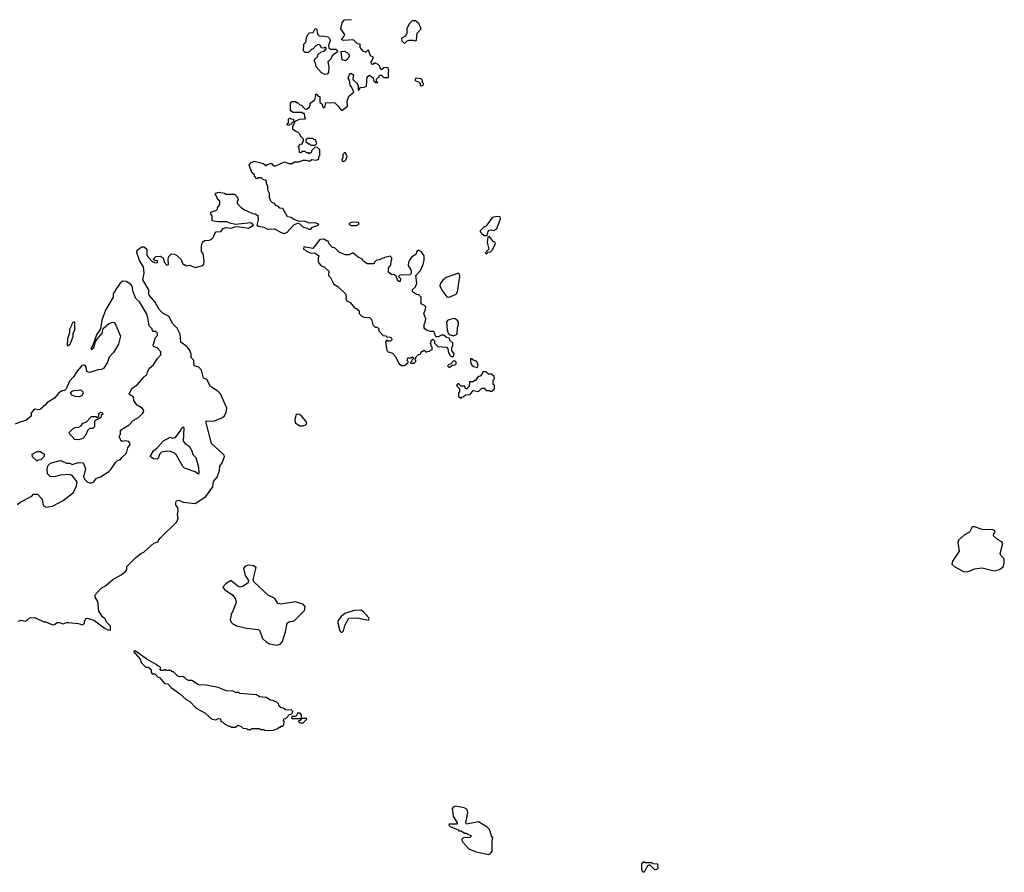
# Model space of a CAD drawing. Extents: x 1861455 to 2058065, y 200073 to 437907.
# Tile 501 of 574: x 1985315 to 1994349, y 370790 to 378610. Entities that reach past the tile are written whole.
import ezdxf

# ---------------------------------------------------------------- set-up
doc = ezdxf.new("R2010")
doc.units = 0

msp = doc.modelspace()

# ---------------------------------------------------------------- linework, layer by layer
at = {"layer": '0CON05XD'}
for points in [[(1988003, 376707), (1988047, 376723), (1988060, 376735), (1988025, 376746.7), (1987975, 376742.5), (1987925, 376763.3), (1987878.3, 376758.3), (1987820, 376785), (1987807, 376797), (1987773, 376803), (1987728.3, 376878.3), (1987701.7, 376881.7), (1987685, 376900), (1987671.7, 376901.7), (1987648.3, 376928.3), (1987635, 376930), (1987620, 376945), (1987608.3, 376978.3), (1987607.5, 377015), (1987592.5, 377045), (1987591.7, 377081.7), (1987580, 377105), (1987578.3, 377128.3), (1987568.3, 377138.3), (1987551.7, 377141.7), (1987535, 377160), (1987505, 377160), (1987491.7, 377151.7), (1987470, 377175), (1987468.3, 377188.3), (1987445, 377210), (1987420, 377275), (1987435, 377297.5), (1987465, 377312.5), (1987551.7, 377291.7), (1987575, 377270), (1987581.7, 377278.3), (1987615, 377290), (1987625, 377290), (1987645, 377270), (1987665, 377270), (1987745, 377306.7), (1987785, 377292.5), (1987815, 377292.5), (1987835, 377307.5), (1987875, 377306.7), (1987917, 377323), (1987943, 377323), (1987975, 377312.5), (1987995, 377327.5), (1988035, 377322.5), (1988058.3, 377331.7), (1988060, 377355), (1988070, 377365), (1988070, 377415), (1988045, 377440), (1988021.7, 377438.3), (1987991.7, 377408.3), (1987988.3, 377391.7), (1987975, 377380), (1987968.3, 377388.3), (1987945, 377390), (1987935, 377400), (1987905, 377400), (1987895, 377390), (1987881.7, 377391.7), (1987880, 377435), (1987870, 377445), (1987891.7, 377468.3), (1987908.3, 377471.7), (1987910, 377485), (1987920, 377495), (1987920, 377515), (1987891.7, 377541.7), (1987888.3, 377558.3), (1987868.3, 377578.3), (1987855, 377580), (1987821.7, 377601.7), (1987820, 377635), (1987830, 377645), (1987841.7, 377678.3), (1987883, 377697), (1987935, 377700), (1987940, 377705), (1987930, 377715), (1987928.3, 377748.3), (1987915, 377750), (1987905, 377760), (1987825, 377760), (1987800, 377775), (1987800, 377845), (1987811.7, 377858.3), (1987845, 377860), (1987851.7, 377851.7), (1987865, 377850), (1987885, 377830), (1987900, 377825), (1987931.7, 377791.7), (1987945, 377790), (1987970, 377805), (1987980, 377825), (1987980, 377845), (1988022.5, 377875), (1988031.7, 377911.7), (1988030, 377925), (1988035, 377930), (1988055, 377910), (1988070, 377905), (1988070, 377855), (1988090, 377835), (1988093, 377813), (1988101.7, 377801.7), (1988117.5, 377815), (1988125, 377850), (1988205, 377847.5), (1988235, 377820), (1988265, 377780), (1988275, 377780), (1988321.7, 377818.3), (1988318.3, 377861.7), (1988335, 377910), (1988380, 377945), (1988360, 377995), (1988348.3, 378008.3), (1988340, 378055), (1988330, 378075), (1988338.3, 378101.7), (1988351.7, 378118.3), (1988377.5, 378105), (1988373, 378063), (1988410, 378025), (1988410, 378015), (1988420, 378005), (1988420, 377965), (1988425, 377960), (1988441.7, 377988.3), (1988475, 377990), (1988498.3, 378001.7), (1988502.5, 378085), (1988525, 378100), (1988558.3, 378078.3), (1988561.7, 378051.7), (1988585, 378030), (1988600, 378035), (1988590, 378045), (1988590, 378065), (1988610, 378085), (1988615, 378100), (1988635, 378100), (1988655, 378080), (1988695, 378080), (1988700, 378085), (1988697.5, 378135), (1988702.5, 378145), (1988695, 378167.5), (1988685, 378172.5), (1988655, 378170), (1988635, 378150), (1988621.7, 378161.7), (1988620, 378185), (1988605, 378200), (1988575, 378210), (1988565, 378210), (1988555, 378200), (1988541.7, 378201.7), (1988540, 378225), (1988550, 378235), (1988560, 378265), (1988535, 378280), (1988515, 378330), (1988501.7, 378328.3), (1988495, 378310), (1988465, 378320), (1988440, 378355), (1988440, 378385), (1988415, 378390), (1988376.4, 378426.4), (1988285, 378420), (1988270, 378425), (1988270, 378435), (1988283.6, 378446.4), (1988297.5, 378475), (1988262.5, 378525), (1988273.3, 378585), (1988295, 378609.2), (1988358.3, 378611.7)], [(1988115, 378107.5), (1988083.6, 378123.6), (1988036.4, 378176.4), (1988030, 378215), (1988020, 378225), (1988020, 378245), (1988050, 378275), (1988051.7, 378288.3), (1988080, 378315), (1988108.3, 378321.7), (1988128.3, 378341.7), (1988128.3, 378348.3), (1988115, 378357.5), (1988105, 378350), (1988085, 378352.5), (1988068.3, 378378.3), (1988055, 378382.5), (1988030.7, 378369.3), (1988005, 378340), (1987995, 378340), (1987965, 378310), (1987935, 378310), (1987920, 378325), (1987923, 378387), (1987940, 378405), (1987950, 378455), (1987961.7, 378478.3), (1987975, 378490), (1988008.3, 378491.7), (1988025, 378530), (1988037.5, 378527.5), (1988048.3, 378478.3), (1988061.7, 378461.7), (1988115, 378460), (1988141.7, 378451.7), (1988158.3, 378438.3), (1988162.5, 378415), (1988147.5, 378375), (1988151.7, 378351.7), (1988165, 378340), (1988215, 378340), (1988230, 378325), (1988230, 378315), (1988181.7, 378278.3), (1988168.3, 378251.7), (1988142.5, 378225), (1988150, 378175), (1988147.5, 378125), (1988135, 378110), (1988115, 378107.5)], [(1988845, 378392.5), (1988870, 378415), (1988888.3, 378421.7), (1988925, 378422.5), (1988945, 378416.2), (1988957.1, 378422.9), (1988961.2, 378485), (1989000, 378525), (1988977.5, 378575), (1988945, 378600), (1988915, 378600), (1988887, 378573), (1988866.7, 378525), (1988866.7, 378485), (1988855, 378460), (1988818.3, 378441.7), (1988820, 378415), (1988845, 378392.5)], [(1988305, 378232.5), (1988273, 378243), (1988263, 378317), (1988295, 378320), (1988315, 378310), (1988337, 378287), (1988337, 378273), (1988325, 378250), (1988305, 378232.5)], [(1989005, 378002.5), (1989020, 378015), (1989020, 378025), (1989010, 378035), (1989010, 378055), (1988997, 378067), (1988950, 378075), (1988941.7, 378051.7), (1988975, 378040), (1988990, 378025), (1988990, 378005), (1989005, 378002.5)], [(1987785, 377640), (1987770, 377645), (1987770, 377655), (1987780, 377665), (1987781.7, 377698.3), (1987795, 377710), (1987805, 377700), (1987828.3, 377698.3), (1987828.3, 377671.7), (1987811.7, 377668.3), (1987808.3, 377651.7), (1987795, 377650), (1987785, 377640)], [(1988025, 377460), (1988040, 377475), (1988028.3, 377508.3), (1988015, 377510), (1988005, 377520), (1987955, 377520), (1987941.7, 377508.3), (1987941.7, 377491.7), (1987965, 377470), (1987975, 377470), (1987985, 377460), (1988025, 377460)], [(1988295, 377312.5), (1988307.5, 377325), (1988320, 377355), (1988305, 377390), (1988295, 377390), (1988280, 377375), (1988280, 377345), (1988270, 377325), (1988273, 377313), (1988295, 377312.5)], [(1985305, 373093.3), (1985325, 373101.2), (1985365, 373093.8), (1985385, 373103.3), (1985406.1, 373123.9), (1985453.6, 373126.4), (1985535, 373087.5), (1985555, 373086.2), (1985615, 373061.2), (1985635, 373062.5), (1985658.3, 373081.7), (1985681.7, 373081.7), (1985715, 373070), (1985745, 373082.5), (1985765, 373082.5), (1985851.7, 373071.7), (1985895, 373060), (1985910, 373075), (1985910, 373095), (1985920, 373105), (1985921.7, 373118.3), (1985935, 373120), (1985995, 373102.5), (1986100, 373025), (1986123, 373013), (1986148.3, 373011.7), (1986147, 373047), (1986112.5, 373085), (1986100, 373115), (1986073.6, 373133.6), (1986040, 373185), (1986033, 373273), (1986007.5, 373315), (1986007.5, 373335), (1986062.5, 373395), (1986103.6, 373416.4), (1986170, 373475), (1986245, 373517.5), (1986283, 373547), (1986296.7, 373565), (1986297.5, 373595), (1986377.5, 373675), (1986426.4, 373713.6), (1986455, 373727.5), (1986545, 373807.5), (1986590, 373825), (1986590, 373835), (1986610.7, 373859.3), (1986757.5, 374005), (1986770, 374035), (1986763.3, 374075), (1986767.5, 374105), (1986767, 374137), (1986748.3, 374158.3), (1986747.5, 374185), (1986755, 374197.5), (1986775, 374202.5), (1986815, 374186.2), (1986925, 374174), (1987024.3, 374235.7), (1987087.5, 374325), (1987094.2, 374375), (1987125.7, 374415), (1987147.1, 374475), (1987152, 374515), (1987172, 374545), (1987193.3, 374605), (1987192.5, 374615), (1987179.5, 374629.5), (1987075, 374722.5), (1987022.5, 374925), (1987025, 374930), (1987095, 374928), (1987175, 374961.2), (1987192.9, 374977.1), (1987209.5, 375010.5), (1987215.7, 375045.7), (1987157.5, 375177.5), (1987132.3, 375202.3), (1987065, 375246.7), (1987031.2, 375311.2), (1987001.4, 375321.4), (1986983.8, 375395), (1986957.5, 375422.5), (1986914.4, 375435), (1986913.7, 375483.7), (1986886.2, 375515), (1986892, 375535), (1986873.4, 375583.4), (1986850.3, 375610.3), (1986793, 375653), (1986788, 375725), (1986760.5, 375780.5), (1986718, 375825), (1986685, 375886.7), (1986630, 375915), (1986595, 375951.2), (1986558.3, 376018.3), (1986503.9, 376083.9), (1986497.5, 376105), (1986502.5, 376125), (1986446.2, 376225), (1986456.7, 376285), (1986452.3, 376342.3), (1986415, 376402.5), (1986390, 376475), (1986393.8, 376495), (1986417.5, 376515), (1986435, 376526.7), (1986457, 376527), (1986480, 376505), (1986480, 376455), (1986490, 376435), (1986535, 376390), (1986545, 376390), (1986555, 376380), (1986578.3, 376381.7), (1986578.3, 376398.3), (1986555, 376400), (1986540, 376415), (1986563, 376437), (1986605, 376440), (1986630, 376425), (1986640, 376385), (1986665, 376360), (1986680, 376365), (1986677.5, 376415), (1986683, 376437), (1986708.3, 376461.7), (1986735, 376460), (1986755, 376450), (1986795, 376410), (1986810, 376375), (1986845, 376352.5), (1986875, 376360), (1986925, 376336.7), (1986993.8, 376356.2), (1987003.3, 376366.7), (1987006.1, 376393.9), (1986997, 376467), (1986982.5, 376485), (1986982.5, 376535), (1986991.7, 376568.3), (1987010, 376585), (1987055, 376587.5), (1987075, 376597.5), (1987092.5, 376615), (1987105, 376650), (1987117, 376663), (1987161.7, 376668.3), (1987182.5, 376695), (1987205, 376703.3), (1987255, 376697.5), (1987288.3, 376711.7), (1987315, 376712.5), (1987415, 376697.5), (1987460, 376725), (1987435, 376747.5), (1987295, 376732.5), (1987243.6, 376743.6), (1987215, 376757.5), (1987135, 376757.5), (1987080, 376765), (1987081.7, 376811.7), (1987070, 376825), (1987070, 376845), (1987115, 376860), (1987130, 376875), (1987130, 376885), (1987150, 376915), (1987150, 376945), (1987131.7, 376961.7), (1987121.7, 376991.7), (1987110, 377005), (1987111.7, 377018.3), (1987145, 377027.5), (1987195, 377020), (1987205, 377010), (1987285, 377010), (1987310, 376985), (1987310, 376975), (1987320, 376965), (1987320, 376955), (1987310, 376945), (1987310, 376925), (1987350, 376885), (1987385, 376862.5), (1987453, 376833), (1987475, 376830), (1987500, 376815), (1987502.5, 376775), (1987490, 376725), (1987507.5, 376717.5), (1987556.2, 376706.2), (1987588.3, 376688.3), (1987651.7, 376691.7), (1987715, 376657.5), (1987745, 376650), (1987769.3, 376660.7), (1987831.2, 376728.8), (1987865, 376743.3), (1987885, 376737.5), (1987915, 376706.7), (1987957, 376697), (1987965, 376690), (1987985, 376690), (1988003, 376707)], [(1989605, 376630), (1989613, 376667), (1989621.7, 376678.3), (1989645, 376682.5), (1989665, 376677.5), (1989693.6, 376696.4), (1989727.5, 376785), (1989723, 376803), (1989695, 376806.2), (1989650, 376795), (1989600, 376725), (1989585, 376710), (1989575, 376710), (1989540, 376675), (1989540, 376665), (1989550.7, 376650.7), (1989575, 376630), (1989605, 376630)], [(1988405, 376722.5), (1988430, 376735), (1988425, 376750), (1988365, 376753.3), (1988338.3, 376741.7), (1988337.5, 376735), (1988355, 376723.8), (1988405, 376722.5)], [(1989595, 376460), (1989611.7, 376478.3), (1989635, 376480), (1989650, 376495), (1989680, 376555), (1989675, 376570), (1989660, 376575), (1989625, 376620), (1989610, 376615), (1989603.3, 376565), (1989620, 376505), (1989590, 376475), (1989595, 376460)], [(1988843, 375437), (1988855, 375443.3), (1988880, 375465), (1988880, 375475), (1988870, 375485), (1988875, 375510), (1988905, 375510), (1988918.3, 375518.3), (1988930, 375505), (1988911.7, 375488.3), (1988910, 375475), (1988900, 375465), (1988905, 375460), (1988935, 375460), (1988950, 375475), (1988950, 375485), (1988940, 375495), (1988950, 375505), (1988950, 375515), (1988975, 375540), (1988988.3, 375541.7), (1989005, 375570), (1989015, 375570), (1989025, 375580), (1989045, 375560), (1989052.5, 375567.5), (1989075, 375570), (1989085, 375580), (1989098.3, 375581.7), (1989100, 375605), (1989090, 375615), (1989090, 375635), (1989080, 375645), (1989090, 375655), (1989091.7, 375668.3), (1989105, 375680), (1989120, 375665), (1989121.7, 375641.7), (1989151.7, 375611.7), (1989230, 375605), (1989241.7, 375591.7), (1989248.3, 375558.3), (1989265, 375530), (1989275, 375520), (1989295, 375520), (1989300, 375545), (1989280, 375575), (1989280, 375605), (1989290, 375615), (1989290, 375645), (1989261.7, 375671.7), (1989258.3, 375688.3), (1989230, 375695), (1989205, 375716.7), (1989183.8, 375716.2), (1989155, 375700), (1989131.7, 375701.7), (1989115, 375750), (1989085, 375750), (1989055, 375760), (1989033.6, 375773.6), (1989027.5, 375785), (1989027.5, 375815), (1989036.7, 375835), (1989040, 375865), (1989022.5, 375915), (1989039.3, 375950.7), (1989040, 375975), (1989029.3, 375989.3), (1989000, 376005), (1989000, 376065), (1988977, 376087), (1988955, 376090), (1988920, 376115), (1988920, 376135), (1988945, 376160), (1988957.5, 376195), (1988950, 376265), (1988991.2, 376308.8), (1989016, 376364), (1989026.1, 376403.9), (1989026.7, 376445), (1989001.7, 376481.7), (1988975, 376497.5), (1988965, 376492.5), (1988957.5, 376485), (1988950, 376455), (1988909.5, 376430.5), (1988890.6, 376405), (1988881.9, 376385), (1988880.6, 376355), (1988903.3, 376315), (1988907.5, 376295), (1988907, 376283), (1988895, 376270), (1988801.7, 376268.3), (1988790, 376255), (1988810, 376235), (1988805, 376210), (1988795, 376210), (1988780, 376225), (1988768.3, 376258.3), (1988755, 376270), (1988723, 376273), (1988700, 376295), (1988700, 376335), (1988721.7, 376358.3), (1988722.5, 376395), (1988730, 376415), (1988730, 376425), (1988715, 376440), (1988665, 376430), (1988657, 376423), (1988635, 376420), (1988625, 376410), (1988585, 376400), (1988570, 376385), (1988565, 376370), (1988505, 376370), (1988471.7, 376391.7), (1988460, 376405), (1988460, 376415), (1988421.7, 376431.7), (1988375, 376470), (1988365, 376470), (1988337, 376453), (1988305, 376452.5), (1988250, 376475), (1988210, 376515), (1988185, 376520), (1988153, 376553), (1988145, 376580), (1988135, 376580), (1988105, 376597.5), (1988070, 376595), (1988005, 376510), (1987922.5, 376527.5), (1987920, 376505), (1987935, 376500), (1987950, 376485), (1987983, 376473), (1988025, 376470), (1988060, 376445), (1988052.5, 376425), (1988052.5, 376395), (1988062.5, 376375), (1988077, 376357), (1988110.7, 376340.7), (1988150, 376305), (1988147.5, 376265), (1988166.1, 376246.1), (1988196.7, 376185), (1988235, 376162.5), (1988303.3, 376095), (1988310, 376075), (1988307, 376053), (1988315, 376032.5), (1988347.5, 376015), (1988390, 375965), (1988405, 375960), (1988428.3, 375938.3), (1988430, 375915), (1988455, 375890), (1988475, 375882.5), (1988525, 375880), (1988541.7, 375861.7), (1988555, 375810), (1988575, 375790), (1988595, 375790), (1988610, 375775), (1988610, 375755), (1988650, 375715), (1988675, 375710), (1988685, 375700), (1988717, 375697), (1988725, 375690), (1988730, 375675), (1988718.3, 375661.7), (1988695, 375660), (1988685, 375670), (1988670, 375655), (1988682.5, 375575), (1988695, 375562.5), (1988735, 375550), (1988760, 375525), (1988797.5, 375455), (1988817, 375437), (1988843, 375437)], [(1989255, 376063.8), (1989318.1, 376091.9), (1989332.5, 376115), (1989352, 376255), (1989350, 376275), (1989340, 376285), (1989227.5, 376245), (1989198.3, 376221.7), (1989172.3, 376187.7), (1989171.2, 376165), (1989196, 376116), (1989235, 376066.7), (1989255, 376063.8)], [(1985295, 374162.5), (1985320, 374185), (1985425, 374240), (1985443, 374257), (1985478.3, 374258.3), (1985521.7, 374211.7), (1985530, 374155), (1985558.3, 374138.3), (1985615, 374148.8), (1985715, 374198.8), (1985810, 374275), (1985836.7, 374335), (1985841.7, 374371.7), (1985795, 374430), (1985775, 374437.5), (1985685, 374432.5), (1985635, 374417.5), (1985595, 374420), (1985570, 374445), (1985567.5, 374485), (1985573, 374517), (1985598.3, 374541.7), (1985685, 374566.7), (1985700, 374565), (1985745, 374542.5), (1985775, 374542.5), (1985795, 374530), (1985855, 374547.5), (1985897, 374547), (1985920, 374495), (1985900, 374415), (1985910, 374405), (1985910, 374395), (1985935, 374370), (1985955, 374362.5), (1985975, 374362.5), (1985995, 374372.5), (1986020, 374405), (1986055, 374416.7), (1986132.5, 374465), (1986152.5, 374485), (1986195, 374550), (1986213, 374567), (1986240, 374575), (1986252.5, 374595), (1986296.1, 374633.9), (1986308.3, 374681.7), (1986327.5, 374715), (1986327, 374727), (1986315, 374740), (1986285, 374747.5), (1986255, 374740), (1986241.7, 374751.7), (1986240, 374765), (1986230, 374775), (1986230, 374795), (1986240, 374805), (1986240, 374845), (1986320, 374895), (1986355, 374932.5), (1986405, 374960), (1986445, 375000), (1986452.5, 375015), (1986451.7, 375031.7), (1986442.5, 375045), (1986393.9, 375073.9), (1986371.7, 375101.7), (1986363.3, 375115), (1986360, 375155), (1986335, 375162.5), (1986320, 375175), (1986344.1, 375225.9), (1986396.4, 375263.6), (1986455, 375332.5), (1986482.5, 375355), (1986488.3, 375381.7), (1986507, 375413), (1986542.5, 375445), (1986575, 375500), (1986610, 375535), (1986610, 375565), (1986575, 375600), (1986543.6, 375613.6), (1986540, 375625), (1986560, 375695), (1986580, 375715), (1986580, 375735), (1986565, 375750), (1986541.7, 375751.7), (1986530, 375765), (1986530, 375775), (1986503, 375803), (1986492, 375875), (1986478.8, 375915), (1986415, 376022.9), (1986381.7, 376051.7), (1986357.1, 376115), (1986345.5, 376165), (1986335, 376180), (1986295, 376210), (1986258.3, 376211.7), (1986235.9, 376194.1), (1986196.2, 376135), (1986174, 376095), (1986171.2, 376065), (1986102, 375945), (1986070, 375855), (1986057.5, 375775), (1986020.8, 375719.2), (1985986.2, 375623.8), (1985967.5, 375595), (1985975, 375583.8), (1985998.8, 375605), (1986011.2, 375658.8), (1986025, 375681.2), (1986070.8, 375735), (1986080.9, 375779.1), (1986128.3, 375821.7), (1986162.9, 375837.1), (1986181.3, 375831.3), (1986198.5, 375808.5), (1986238.7, 375708.7), (1986221.1, 375635), (1986175, 375557.8), (1986137.2, 375515), (1986120.3, 375469.7), (1986086.3, 375413.7), (1986065, 375402.7), (1986035, 375399.2), (1985954.3, 375374.3), (1985932.5, 375382.5), (1985925, 375422.5), (1985915, 375437.5), (1985905, 375442.5), (1985885, 375437.5), (1985832.5, 375375), (1985813, 375337), (1985772.5, 375295), (1985740, 375225), (1985725, 375210), (1985705, 375207.5), (1985675, 375187.5), (1985635, 375140), (1985563.6, 375096.4), (1985555, 375080), (1985505, 375037.5), (1985495, 375032.5), (1985455, 375037.5), (1985440.7, 375029.3), (1985420, 375005), (1985420, 374975), (1985370, 374935), (1985315, 374920), (1985275, 374900)], [(1985755, 375620), (1985776.7, 375635), (1985806.2, 375705), (1985807, 375733), (1985820, 375765), (1985820, 375835), (1985815, 375840), (1985795, 375830), (1985790, 375805), (1985770.7, 375769.3), (1985771.7, 375738.3), (1985753, 375683), (1985750, 375625), (1985755, 375620)], [(1989295, 375710), (1989330, 375725), (1989331.2, 375785), (1989341.7, 375818.3), (1989341.2, 375835), (1989332.3, 375852.3), (1989305, 375870.8), (1989252.7, 375857.3), (1989240.2, 375849.8), (1989232.2, 375835), (1989236.7, 375766.7), (1989246.2, 375736.2), (1989265, 375720), (1989295, 375710)], [(1989255, 375420), (1989285, 375440), (1989310, 375445), (1989320, 375455), (1989318.3, 375468.3), (1989308.3, 375478.3), (1989295, 375480), (1989268.3, 375451.7), (1989251.7, 375448.3), (1989240, 375435), (1989255, 375420)], [(1989515, 375420), (1989522.5, 375445), (1989510, 375475), (1989471.7, 375491.7), (1989465, 375500), (1989451.7, 375498.3), (1989450, 375465), (1989467, 375437), (1989478.3, 375428.3), (1989515, 375420)], [(1989365, 375140), (1989371.7, 375148.3), (1989385, 375150), (1989405, 375170), (1989447, 375173), (1989475, 375210), (1989525, 375200), (1989555, 375230), (1989575, 375230), (1989595, 375210), (1989625, 375210), (1989635, 375200), (1989648.3, 375201.7), (1989670, 375225), (1989670, 375255), (1989660, 375265), (1989660, 375305), (1989670, 375315), (1989668.3, 375338.3), (1989645, 375360), (1989615, 375360), (1989595, 375380), (1989565, 375380), (1989558.3, 375361.7), (1989538.3, 375341.7), (1989521.7, 375338.3), (1989498.3, 375301.7), (1989485, 375300), (1989475, 375290), (1989441.7, 375288.3), (1989440, 375245), (1989415, 375220), (1989401.7, 375231.7), (1989398.3, 375248.3), (1989365, 375250), (1989345, 375270), (1989335, 375270), (1989322.5, 375255), (1989350, 375225), (1989350, 375195), (1989340, 375185), (1989340, 375155), (1989365, 375140)], [(1985865, 375151.2), (1985825, 375153.3), (1985797, 375167), (1985780, 375185), (1985795, 375202.5), (1985815, 375210), (1985875, 375213.8), (1985895, 375196.7), (1985896, 375185), (1985885, 375163.8), (1985865, 375151.2)], [(1985855, 374757.5), (1985815, 374760), (1985810, 374775), (1985771.7, 374811.7), (1985770, 374825), (1985805, 374860), (1985825, 374870), (1985857, 374873), (1985880, 374885), (1985895, 374910), (1985925, 374920), (1985975, 374970), (1986015, 374970), (1986028.3, 374961.7), (1986040, 374975), (1986041.7, 374998.3), (1986055, 375010), (1986068.3, 375008.3), (1986080, 374995), (1986061.7, 374978.3), (1986058.3, 374961.7), (1986001.7, 374928.3), (1986000, 374875), (1985985, 374860), (1985955, 374860), (1985940, 374845), (1985920, 374795), (1985895, 374770), (1985875, 374762.5), (1985855, 374757.5)], [(1987915, 374883.8), (1987944, 374896), (1987950, 374915), (1987944.2, 374925), (1987895, 374983.1), (1987875, 374990.6), (1987852.4, 374987.6), (1987838.1, 374945), (1987841.8, 374911.8), (1987885, 374884.2), (1987915, 374883.8)], [(1986955, 374441.2), (1986924.5, 374464.5), (1986827.7, 374497.7), (1986812.7, 374512.7), (1986753.8, 374615), (1986733.2, 374633.2), (1986699.7, 374649.7), (1986665, 374652.9), (1986616.9, 374643.1), (1986601.4, 374628.6), (1986585, 374587.5), (1986575, 374578.8), (1986543.2, 374583.2), (1986512.5, 374605), (1986543.3, 374655), (1986577.7, 374682.3), (1986635, 374746.2), (1986695, 374780), (1986715, 374773.3), (1986745, 374777.5), (1986793.3, 374845), (1986800, 374865), (1986817, 374877), (1986822.5, 374865), (1986813.8, 374745), (1986832.1, 374722.1), (1986869.3, 374699.3), (1986894.3, 374655), (1986902.9, 374622.9), (1986930.8, 374595), (1986954.3, 374505), (1986960, 374455), (1986955, 374441.2)], [(1985475, 374560), (1985431.7, 374601.7), (1985430, 374625), (1985475, 374650), (1985505, 374650), (1985540, 374625), (1985540, 374605), (1985508.3, 374571.7), (1985485, 374570), (1985475, 374560)], [(1994005, 373546), (1994025, 373552), (1994075, 373572.5), (1994145, 373582.9), (1994255, 373556), (1994305, 373568), (1994337.6, 373592.4), (1994348.8, 373625), (1994347.5, 373665), (1994317, 373697), (1994310, 373715), (1994336.7, 373805), (1994325, 373822.5), (1994285, 373841.4), (1994248.6, 373875), (1994251.4, 373895), (1994266, 373915), (1994260, 373925), (1994235, 373934), (1994155, 373932), (1994075, 373959.2), (1994055, 373958.8), (1994029.4, 373910.6), (1993984, 373885), (1993928.8, 373835), (1993921.2, 373815), (1993933.3, 373735), (1993872, 373645), (1993866.1, 373616.1), (1993895, 373591.2), (1993975, 373548.8), (1994005, 373546)], [(1987675, 372874.4), (1987705, 372882.5), (1987725, 372906.7), (1987752.5, 372995), (1987768.8, 373075), (1987784.2, 373085.8), (1987833.6, 373096.4), (1987928.3, 373191.7), (1987933.3, 373225), (1987917.5, 373245), (1987845, 373270.8), (1987715, 373250), (1987682.5, 373255), (1987655, 373300), (1987595, 373332.5), (1987463.6, 373453.6), (1987457.5, 373475), (1987483.8, 373585), (1987461.3, 373601.3), (1987415, 373606.5), (1987381.2, 373595), (1987368, 373575), (1987385, 373512.5), (1987413.3, 373465), (1987407.3, 373442.7), (1987365.7, 373414.3), (1987335, 373406.2), (1987315, 373413.3), (1987255, 373462.5), (1987245, 373463.3), (1987205, 373436.7), (1987177.5, 373405), (1987192.7, 373382.7), (1987271.2, 373331.2), (1987295.8, 373295), (1987301.1, 373265), (1987274.3, 373195), (1987256, 373155), (1987246, 373105), (1987254, 373085), (1987274.5, 373064.5), (1987305, 373050), (1987395, 373030), (1987505.9, 373015.9), (1987518, 373005), (1987542.5, 372935), (1987575, 372904.3), (1987605.5, 372885.5), (1987675, 372874.4)], [(1988275, 372992), (1988285.7, 373004.3), (1988297.1, 373055), (1988335, 373122), (1988415, 373124.2), (1988515, 373102.5), (1988522.5, 373115), (1988517.5, 373125), (1988469.7, 373179.7), (1988445, 373194), (1988385, 373192), (1988297.5, 373165), (1988263.3, 373135), (1988234.3, 373095.7), (1988233.5, 373075), (1988253.6, 373005), (1988265, 372992.5), (1988275, 372992)], [(1987565, 372090), (1987645, 372092.5), (1987688.3, 372111.7), (1987695, 372120), (1987708.3, 372121.7), (1987715, 372130), (1987728.3, 372131.7), (1987738.3, 372141.7), (1987740, 372175), (1987731.7, 372188.3), (1987741.7, 372198.3), (1987758.3, 372201.7), (1987791.7, 372238.3), (1987805, 372240), (1987818.3, 372251.7), (1987820, 372265), (1987808.3, 372278.3), (1987755, 372280), (1987748.3, 372288.3), (1987711.7, 372301.7), (1987691.7, 372321.7), (1987690, 372335), (1987678.3, 372348.3), (1987637, 372367), (1987615, 372370), (1987575, 372392.5), (1987515, 372400), (1987487, 372417), (1987335, 372430), (1987325, 372440), (1987295, 372440), (1987275, 372450), (1987213, 372453), (1987136.4, 372486.4), (1987025, 372507.5), (1986955, 372510), (1986895, 372550), (1986865, 372550), (1986841.7, 372561.7), (1986817, 372587), (1986785, 372582.5), (1986765, 372590), (1986725, 372630), (1986715, 372630), (1986705, 372640), (1986655, 372640), (1986645, 372650), (1986635, 372640), (1986611.7, 372641.7), (1986600, 372655), (1986610, 372665), (1986598.3, 372678.3), (1986585, 372680), (1986567, 372697), (1986480, 372745), (1986375, 372820), (1986360, 372815), (1986420, 372745), (1986430, 372715), (1986471.7, 372671.7), (1986495, 372670), (1986508.3, 372658.3), (1986520, 372645), (1986520, 372625), (1986531.7, 372611.7), (1986555, 372610), (1986585, 372580), (1986600, 372575), (1986643, 372523), (1986675, 372520), (1986703.6, 372483.6), (1986785, 372427.5), (1986842.5, 372375), (1986875.8, 372355.8), (1986934.2, 372294.2), (1987012.5, 372252.5), (1987055, 372212.5), (1987085, 372193.3), (1987115, 372187.5), (1987135, 372200), (1987158.3, 372198.3), (1987161.7, 372171.7), (1987175, 372170), (1987193, 372153), (1987235, 372130), (1987245, 372130), (1987255, 372120), (1987295, 372120), (1987315, 372140), (1987348.3, 372128.3), (1987361.7, 372111.7), (1987395, 372110), (1987405, 372100), (1987435, 372100), (1987445, 372110), (1987515, 372110), (1987525, 372100), (1987555, 372100), (1987565, 372090)], [(1987915, 372160), (1987950, 372195), (1987945, 372200), (1987900, 372200), (1987900, 372235), (1987888.3, 372248.3), (1987861.7, 372248.3), (1987858.3, 372231.7), (1987845, 372220), (1987811.7, 372218.3), (1987810, 372205), (1987815, 372200), (1987900, 372200), (1987888.3, 372181.7), (1987870, 372175), (1987885, 372160), (1987915, 372160)], [(1989615, 370954.4), (1989635, 370962), (1989648.6, 370985), (1989649.2, 371075), (1989656.7, 371105), (1989643.1, 371123.1), (1989625, 371182.5), (1989603.3, 371205), (1989525, 371253.3), (1989415, 371230), (1989407.5, 371245), (1989427.5, 371335), (1989420, 371365), (1989392.7, 371382.7), (1989315, 371398), (1989295, 371390), (1989283.3, 371375), (1989293.3, 371305), (1989330, 371245), (1989330, 371235), (1989325, 371230), (1989255, 371230), (1989251.7, 371221.7), (1989265, 371210), (1989338.3, 371178.3), (1989345, 371170), (1989365, 371170), (1989395, 371150), (1989415, 371150), (1989421.7, 371141.7), (1989460, 371125), (1989445, 371110), (1989383, 371107), (1989368.3, 371091.7), (1989380, 371065), (1989435, 371004), (1989495, 370981.4), (1989615, 370954.4)], [(1991045, 370790), (1991031.7, 370791.7), (1991022.5, 370815), (1991023, 370867), (1991041.7, 370888.3), (1991055, 370880), (1991115, 370880), (1991125, 370870), (1991168.3, 370868.3), (1991170, 370825), (1991160, 370815), (1991141.7, 370811.7), (1991095, 370860), (1991088.3, 370851.7), (1991071.7, 370848.3), (1991070, 370835), (1991061.7, 370828.3), (1991045, 370790)]]:
    msp.add_lwpolyline(points, dxfattribs=at)

doc.saveas('drawing.dxf')
